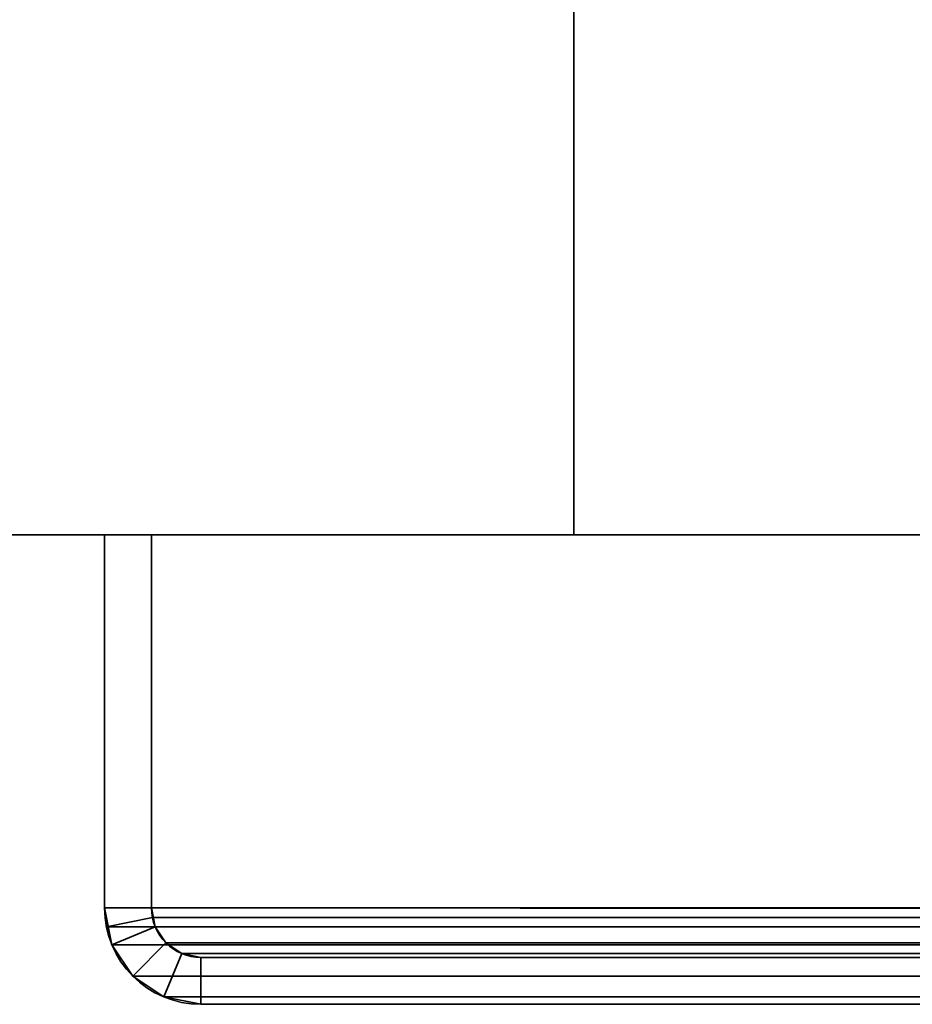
# Model space of a CAD drawing. Header units: millimetres. Extents: x -603 to 3703, y -115 to 193.
# Tile 371 of 656: x 967 to 996, y -33 to -2. Entities that reach past the tile are written whole.
import ezdxf

# ---------------------------------------------------------------- set-up
doc = ezdxf.new("R2010")
doc.units = ezdxf.units.MM
doc.layers.add('152', color=7, linetype='Continuous', true_color=0xffffff)

# ---------------------------------------------------------------- blocks, each defined once
blk = doc.blocks.new('UG_SURFACE_002')
at = {"layer": '152', "color": 252, "linetype": 'Continuous', "lineweight": 35}
for points in [[(835, -18, -8.75), (835, 174.4, -8.75), (985, 174.4, -8.75), (985, -18, -8.75)], [(2165, -18, 2212.25), (2165, 174.4, 2212.25), (835, 174.4, 2212.25), (835, -18, 2212.25)], [(985, -18, -8.75), (985, 174.4, -8.75), (985, 174.4, 2062.25), (985, -18, 2062.25)], [(985, -18, 2062.25), (985, 174.4, 2062.25), (2015, 174.4, 2062.25), (2015, -18, 2062.25)], [(2165, -18, 2212.25), (835, -18, 2212.25), (985, -18, 2062.25), (2015, -18, 2062.25)], [(835, -18, 2212.25), (835, -18, -8.75), (985, -18, -8.75), (985, -18, 2062.25)]]:
    blk.add_3dface(points, dxfattribs=at)
blk = doc.blocks.new('UG_SURFACE_050')
at = {"layer": '152', "color": 252, "linetype": 'Continuous', "lineweight": 35}
for points in [[(970, -18, 2077.25), (970, -18, -8.75), (970, -29.92, -8.75), (970, -29.92, 2077.25)], [(970, -18, 2077.25), (971.5, -18, 2075.75), (971.5, -18, -8.75), (970, -18, -8.75)], [(971.5, -29.92, 2075.75), (971.5, -18, 2075.75), (970, -18, 2077.25), (970, -29.92, 2077.25)], [(970, -29.92, -8.75), (970, -18, -8.75), (971.5, -18, -8.75), (971.5, -29.92, -8.75)], [(971.5, -18, 2075.75), (971.5, -29.92, 2075.75), (971.5, -29.92, -8.75), (971.5, -18, -8.75)], [(970, -29.92, -8.75), (970.234, -31.099, -8.75), (970.234, -31.099, 2077.016)], [(970.234, -31.099, 2077.016), (970.059, -30.521, 2077.191), (970, -29.92, -8.75)], [(970.059, -30.521, 2077.191), (970, -29.92, 2077.25), (970, -29.92, -8.75)], [(970, -29.92, 2077.25), (970.059, -30.521, 2077.191), (971.53, -30.228, 2075.72), (971.5, -29.92, 2075.75)], [(971.5, -29.92, -8.75), (971.62, -30.525, -8.75), (970.234, -31.099, -8.75), (970, -29.92, -8.75)], [(971.5, -29.92, -8.75), (971.53, -30.228, 2075.72), (971.62, -30.525, 2075.63)], [(971.5, -29.92, -8.75), (971.5, -29.92, 2075.75), (971.53, -30.228, 2075.72)], [(971.62, -30.525, 2075.63), (971.62, -30.525, -8.75), (971.5, -29.92, -8.75)], [(970.059, -30.521, 2077.191), (970.234, -31.099, 2077.016), (971.62, -30.525, 2075.63), (971.53, -30.228, 2075.72)], [(970.234, -31.099, 2077.016), (970.902, -32.098, 2076.348), (971.963, -31.037, 2075.287), (971.62, -30.525, 2075.63)], [(971.62, -30.525, -8.75), (971.963, -31.037, -8.75), (970.902, -32.098, -8.75), (970.234, -31.099, -8.75)], [(971.963, -31.037, 2075.287), (971.963, -31.037, -8.75), (971.62, -30.525, -8.75), (971.62, -30.525, 2075.63)], [(970.234, -31.099, 2077.016), (970.234, -31.099, -8.75), (970.902, -32.098, -8.75), (970.902, -32.098, 2076.348)], [(972.475, -31.38, 2074.775), (971.963, -31.037, 2075.287), (970.902, -32.098, 2076.348), (971.901, -32.766, 2075.349)], [(971.901, -32.766, -8.75), (970.902, -32.098, -8.75), (971.963, -31.037, -8.75), (972.475, -31.38, -8.75)], [(972.475, -31.38, 2074.775), (972.475, -31.38, -8.75), (971.963, -31.037, -8.75), (971.963, -31.037, 2075.287)], [(973.08, -31.5, 2074.17), (972.475, -31.38, 2074.775), (971.901, -32.766, 2075.349), (973.08, -33, 2074.17)], [(973.08, -33, -8.75), (971.901, -32.766, -8.75), (972.475, -31.38, -8.75), (973.08, -31.5, -8.75)], [(973.08, -31.5, 2074.17), (973.08, -31.5, -8.75), (972.475, -31.38, -8.75), (972.475, -31.38, 2074.775)], [(973.08, -31.5, 2074.17), (1021.92, -31.5, 2025.33), (1021.92, -31.5, -8.75), (973.08, -31.5, -8.75)], [(973.08, -33, 2074.17), (1021.92, -33, 2025.33), (1021.92, -31.5, 2025.33), (973.08, -31.5, 2074.17)], [(973.08, -31.5, -8.75), (1021.92, -31.5, -8.75), (1021.92, -33, -8.75), (973.08, -33, -8.75)], [(970.902, -32.098, 2076.348), (970.902, -32.098, -8.75), (971.901, -32.766, -8.75), (971.901, -32.766, 2075.349)], [(971.901, -32.766, 2075.349), (971.901, -32.766, -8.75), (973.08, -33, -8.75), (973.08, -33, 2074.17)], [(973.08, -33, 2074.17), (973.08, -33, -8.75), (1021.92, -33, -8.75), (1021.92, -33, 2025.33)]]:
    blk.add_3dface(points, dxfattribs=at)
blk = doc.blocks.new('UG_SURFACE_055')
at = {"layer": '152', "color": 252, "linetype": 'Continuous', "lineweight": 35}
for points in [[(970, -18, 2077.25), (2030, -18, 2077.25), (2028.5, -18, 2075.75), (971.5, -18, 2075.75)], [(970, -18, 2077.25), (970, -29.92, 2077.25), (2030, -29.92, 2077.25), (2030, -18, 2077.25)], [(970, -29.92, 2077.25), (970, -18, 2077.25), (971.5, -18, 2075.75), (971.5, -29.92, 2075.75)], [(971.5, -18, 2075.75), (2028.5, -18, 2075.75), (2028.5, -29.92, 2075.75), (971.5, -29.92, 2075.75)], [(2029.941, -30.521, 2077.191), (970, -29.92, 2077.25), (970.059, -30.521, 2077.191)], [(2029.941, -30.521, 2077.191), (2030, -29.92, 2077.25), (970, -29.92, 2077.25)], [(971.5, -29.92, 2075.75), (971.53, -30.228, 2075.72), (970.059, -30.521, 2077.191), (970, -29.92, 2077.25)], [(971.53, -30.228, 2075.72), (971.5, -29.92, 2075.75), (2028.5, -29.92, 2075.75)], [(971.53, -30.228, 2075.72), (2028.5, -29.92, 2075.75), (2028.47, -30.228, 2075.72)], [(971.53, -30.228, 2075.72), (971.62, -30.525, 2075.63), (970.234, -31.099, 2077.016), (970.059, -30.521, 2077.191)], [(2028.47, -30.228, 2075.72), (2028.38, -30.525, 2075.63), (971.62, -30.525, 2075.63), (971.53, -30.228, 2075.72)], [(970.059, -30.521, 2077.191), (970.234, -31.099, 2077.016), (2029.766, -31.099, 2077.016), (2029.941, -30.521, 2077.191)], [(971.62, -30.525, 2075.63), (971.963, -31.037, 2075.287), (970.902, -32.098, 2076.348), (970.234, -31.099, 2077.016)], [(2028.037, -31.037, 2075.287), (971.963, -31.037, 2075.287), (971.62, -30.525, 2075.63), (2028.38, -30.525, 2075.63)], [(2029.766, -31.099, 2077.016), (970.234, -31.099, 2077.016), (970.902, -32.098, 2076.348), (2029.098, -32.098, 2076.348)], [(971.901, -32.766, 2075.349), (970.902, -32.098, 2076.348), (971.963, -31.037, 2075.287), (972.475, -31.38, 2074.775)], [(2027.525, -31.38, 2074.775), (972.475, -31.38, 2074.775), (971.963, -31.037, 2075.287), (2028.037, -31.037, 2075.287)], [(973.08, -33, 2074.17), (971.901, -32.766, 2075.349), (972.475, -31.38, 2074.775), (973.08, -31.5, 2074.17)], [(2026.92, -31.5, 2074.17), (973.08, -31.5, 2074.17), (972.475, -31.38, 2074.775), (2027.525, -31.38, 2074.775)], [(973.08, -31.5, 2074.17), (2026.92, -31.5, 2074.17), (1978.08, -31.5, 2025.33), (1021.92, -31.5, 2025.33)], [(1021.92, -33, 2025.33), (973.08, -33, 2074.17), (973.08, -31.5, 2074.17), (1021.92, -31.5, 2025.33)], [(2029.098, -32.098, 2076.348), (970.902, -32.098, 2076.348), (971.901, -32.766, 2075.349), (2028.099, -32.766, 2075.349)], [(2028.099, -32.766, 2075.349), (971.901, -32.766, 2075.349), (973.08, -33, 2074.17), (2026.92, -33, 2074.17)], [(973.08, -33, 2074.17), (1021.92, -33, 2025.33), (1978.08, -33, 2025.33), (2026.92, -33, 2074.17)]]:
    blk.add_3dface(points, dxfattribs=at)

msp = doc.modelspace()

# ---------------------------------------------------------------- linework, layer by layer
at = {"layer": '152', "linetype": 'Continuous', "lineweight": -3}
for p, q in [((985, 174.4, 2062.25), (985, -18, 2062.25)), ((985, 174.4, -8.75), (985, -18, -8.75)), ((985, 174.4, 2062.25), (985, -18, 2062.25)), ((835, -18, -8.75), (985, -18, -8.75)), ((2165, -18, 2212.25), (835, -18, 2212.25)), ((970, -18, 2077.25), (970, -29.92, 2077.25)), ((970, -18, 2077.25), (970, -29.92, 2077.25)), ((970, -18, -8.75), (971.5, -18, -8.75)), ((970, -18, 2077.25), (970, -18, -8.75)), ((2030, -18, 2077.25), (970, -18, 2077.25)), ((970, -29.92, -8.75), (970, -18, -8.75)), ((970, -18, 2077.25), (971.5, -18, 2075.75)), ((970, -18, 2077.25), (971.5, -18, 2075.75)), ((971.5, -29.92, -8.75), (971.5, -18, -8.75)), ((971.5, -18, 2075.75), (971.5, -29.92, 2075.75)), ((971.5, -18, 2075.75), (971.5, -18, -8.75)), ((2028.5, -18, 2075.75), (971.5, -18, 2075.75)), ((971.5, -18, 2075.75), (971.5, -29.92, 2075.75)), ((985, -18, 2062.25), (2015, -18, 2062.25)), ((985, -18, -8.75), (985, -18, 2062.25)), ((2030, -29.92, 2077.25), (970, -29.92, 2077.25)), ((970, -29.92, 2077.25), (970, -29.92, -8.75)), ((971.5, -29.92, 2075.75), (971.5, -29.92, -8.75)), ((2028.5, -29.92, 2075.75), (971.5, -29.92, 2075.75)), ((1021.92, -31.5, -8.75), (973.08, -31.5, -8.75)), ((973.08, -31.5, 2074.17), (1021.92, -31.5, 2025.33)), ((973.08, -31.5, 2074.17), (1021.92, -31.5, 2025.33)), ((973.08, -31.5, 2074.17), (973.08, -31.5, -8.75)), ((2026.92, -31.5, 2074.17), (973.08, -31.5, 2074.17)), ((973.08, -33, 2074.17), (1021.92, -33, 2025.33)), ((973.08, -33, 2074.17), (973.08, -33, -8.75)), ((2026.92, -33, 2074.17), (973.08, -33, 2074.17)), ((1021.92, -33, -8.75), (973.08, -33, -8.75)), ((973.08, -33, 2074.17), (1021.92, -33, 2025.33))]:
    msp.add_line(p, q, dxfattribs=at)
at = {"layer": '152', "linetype": 'Continuous', "lineweight": -3, "extrusion": (0, 0, -1)}
for radius in [3.08, 1.58]:
    msp.add_arc((-973.08, -29.92, 8.75), radius, 270, 0, dxfattribs=at)
at = {"layer": '152', "linetype": 'Continuous', "lineweight": -3, "extrusion": (0.707107, 6.12323e-17, 0.707107)}
for major_axis in [(-3.08, 0, 3.08), (-3.08, 0, 3.08), (-1.58, 0, 1.58), (-1.58, 0, 1.58)]:
    msp.add_ellipse((973.08, -29.92, 2074.17), major_axis=major_axis, ratio=0.707107, start_param=0, end_param=1.570796, dxfattribs=at)

# ---------------------------------------------------------------- block references
at = {"layer": '152', "linetype": 'Continuous', "lineweight": -3}
for name in ['UG_SURFACE_002', 'UG_SURFACE_050', 'UG_SURFACE_055']:
    msp.add_blockref(name, (0, 0), dxfattribs=at)

doc.saveas('drawing.dxf')
